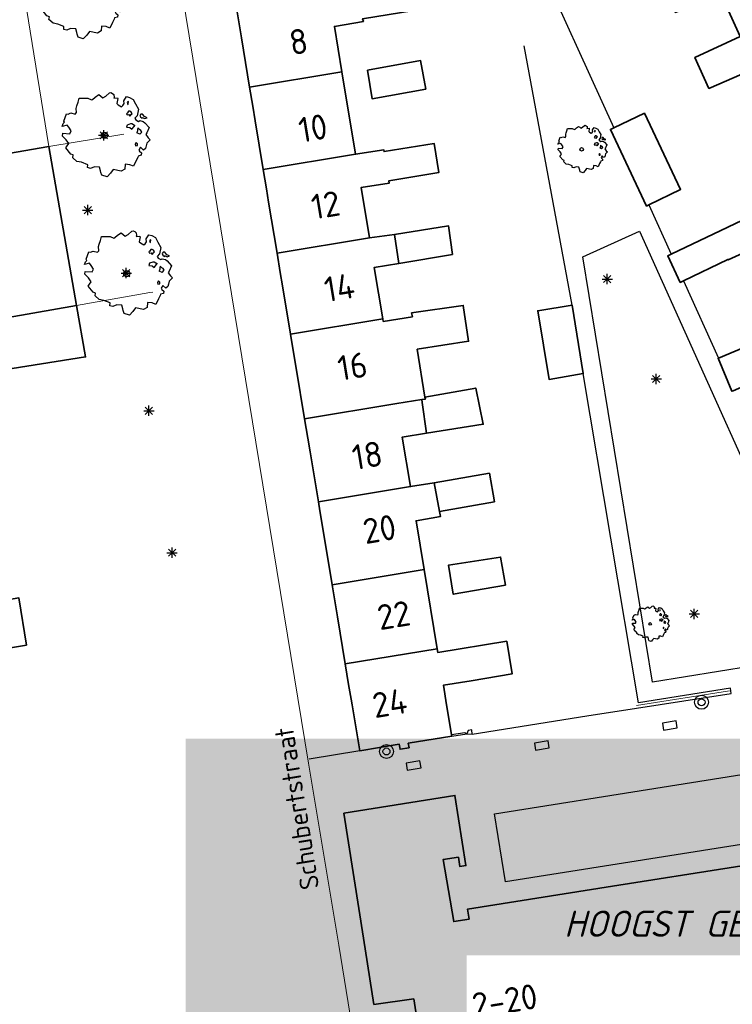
# Model space of a CAD drawing. Header units: metres. Extents: x 152391 to 157968, y 462336 to 467280.
# Tile 509 of 656: x 156225 to 156276, y 462979 to 463049. Entities that reach past the tile are written whole.
import ezdxf
from ezdxf.enums import TextEntityAlignment as Align

# ---------------------------------------------------------------- set-up
doc = ezdxf.new("R2010")
doc.units = ezdxf.units.M
doc.header["$LTSCALE"] = 0.75
doc.layers.get('0').update_dxf_attribs({"lineweight": 25})
for name, color, linetype, lineweight in [('B-GV-GR-BOOM-S', 252, 'Continuous', 25), ('B-RO-GR-BEPLANTING_CULTUUR_BOSPLANTSOEN-GV', 251, 'Continuous', 18), ('B-RO-IE-TERREINAFSCHEIDING_KUNSTMATIG_HEKWERK-G', 251, 'IE-TERREINAFSCHEIDING-KUNSTMATIG', 18), ('B-RO-OG-BEBOUWING-GV', 6, 'Continuous', 35), ('B-RO-OG-BEBOUWING-T18', 1, 'Continuous', 18), ('B-RO-VH-VERHARDING_TEGEL-GV', 251, 'Continuous', 18), ('B-WE-OG-TOPOGRAFIE-T18', 1, 'Continuous', 18), ('N-OI-WH-T25', 2, 'Continuous', 25)]:
    doc.layers.add(name, color=color, linetype=linetype, lineweight=lineweight)
for name, color, linetype in [('S07_STRAATKOLK', 251, 'Continuous'), ('TOPO1', 251, 'Continuous'), ('TOPO_BOOM', 251, 'Continuous'), ('TOPO_LICHTMAST', 251, 'Continuous')]:
    doc.layers.add(name, color=color, linetype=linetype)
doc.layers.add('X-XX-AL-TEKENBLAD_HULPLIJN-G', color=7, linetype='Continuous', lineweight=18, plot=False)
doc.styles.add('ARIAL', font='arialbd.ttf')
doc.styles.add('NLCS-ISO-M200-T18', font='NLCS-ISO.ttf', dxfattribs={"height": 360})
doc.styles.add('NLCS-ISO-M500-T18_CURSIEF', font='NLCS-ISO.ttf', dxfattribs={"oblique": 15, "height": 0.9})
doc.linetypes.add('IE-TERREINAFSCHEIDING-KUNSTMATIG', pattern='A,4,[82,NLCS.SHX,S=0.75,R=90,X=0,Y=0],4,-2', length=10)

# ---------------------------------------------------------------- blocks, each defined once
blk = doc.blocks.new('Q26')
at = {"color": 0, "linetype": 'ByBlock'}
for p, q in [((-0.37, 0), (0.37, 0)), ((0.262, -0.262), (-0.261, 0.261)), ((0, -0.37), (0, 0.37))]:
    blk.add_line(p, q, dxfattribs=at)
blk.add_lwpolyline([(-0.261, -0.261), (0, 0), (0.261, 0.261)], dxfattribs=at)
blk = doc.blocks.new('Q21')
at = {"color": 0, "linetype": 'ByBlock'}
for radius in [0.5, 0.25]:
    blk.add_circle((0, 0), radius, dxfattribs=at)
blk = doc.blocks.new('S07')
at = {"color": 0, "linetype": 'ByBlock'}
blk.add_lwpolyline([(-0.5, -0.25), (0.5, -0.25), (0.5, 0.25), (-0.5, 0.25), (-0.5, -0.25)], dxfattribs=at)
blk = doc.blocks.new('SGR-BOOM_21_30')
at = {"linetype": 'Continuous'}
for p, q in [((-1.051, 1.335), (-1.016, 1.499)), ((-1.016, 1.499), (-0.668, 1.499)), ((-0.668, 1.499), (-0.516, 1.433)), ((-0.516, 1.433), (-0.47, 1.45)), ((-0.47, 1.45), (-0.365, 1.548)), ((-0.365, 1.548), (-0.226, 1.647)), ((-0.226, 1.647), (-0.133, 1.581)), ((-0.133, 1.581), (-0.063, 1.515)), ((-0.063, 1.515), (0.065, 1.581)), ((0.065, 1.581), (0.205, 1.712)), ((0.205, 1.712), (0.263, 1.729)), ((0.263, 1.729), (0.333, 1.696)), ((0.333, 1.696), (0.391, 1.647)), ((0.402, 1.532), (0.379, 1.499)), ((0.379, 1.499), (0.53, 1.515)), ((0.391, 1.647), (0.402, 1.532)), ((0.542, 1.483), (0.507, 1.285)), ((0.53, 1.515), (0.542, 1.483)), ((0.786, 1.4), (0.891, 1.565)), ((0.891, 1.565), (1.019, 1.532)), ((1.019, 1.532), (1.158, 1.45)), ((1.158, 1.45), (1.251, 1.269)), ((-1.633, 0.579), (-1.528, 0.875)), ((-1.528, 0.875), (-1.458, 0.858)), ((-1.458, 0.858), (-1.342, 0.908)), ((-1.342, 0.908), (-1.179, 0.858)), ((-1.179, 0.858), (-1.121, 0.924)), ((-1.133, 1.088), (-1.109, 1.187)), ((-1.121, 0.924), (-1.133, 1.088)), ((-1.109, 1.187), (-1.051, 1.335)), ((0.507, 1.285), (0.565, 1.236)), ((0.565, 1.236), (0.693, 1.154)), ((0.693, 1.154), (0.751, 1.203)), ((0.751, 1.203), (0.798, 1.285)), ((0.798, 1.285), (0.786, 1.4)), ((0.937, 0.908), (0.891, 0.875)), ((0.891, 0.875), (0.926, 0.825)), ((0.972, 1.368), (0.926, 1.335)), ((0.926, 1.335), (0.949, 1.253)), ((0.926, 0.825), (0.984, 0.842)), ((0.972, 0.973), (0.937, 0.908)), ((0.949, 1.253), (0.961, 1.236)), ((0.961, 1.269), (0.972, 1.368)), ((1.03, 0.973), (0.972, 0.973)), ((0.984, 0.842), (1.03, 0.776)), ((1.077, 0.94), (1.03, 0.973)), ((1.03, 0.776), (1.077, 0.842)), ((1.124, 0.875), (1.077, 0.94)), ((1.077, 0.842), (1.124, 0.875)), ((1.321, 0.793), (1.228, 0.694)), ((1.251, 1.269), (1.379, 1.055)), ((1.379, 1.055), (1.321, 0.793)), ((1.472, 0.858), (1.438, 0.809)), ((1.438, 0.809), (1.461, 0.743)), ((1.461, 0.743), (1.531, 0.694)), ((1.542, 0.858), (1.472, 0.858)), ((1.531, 0.727), (1.635, 0.678)), ((1.531, 0.694), (1.542, 0.727)), ((1.624, 0.76), (1.542, 0.858)), ((1.728, 0.71), (1.624, 0.76)), ((1.635, 0.678), (1.728, 0.71)), ((-1.703, 0.365), (-1.656, 0.48)), ((-1.493, 0.415), (-1.703, 0.365)), ((-1.679, -0.029), (-1.668, 0.086)), ((-1.668, 0.086), (-1.389, 0.07)), ((-1.656, 0.48), (-1.598, 0.53)), ((-1.598, 0.53), (-1.633, 0.579)), ((-1.423, 0.333), (-1.493, 0.415)), ((-1.33, 0.185), (-1.423, 0.333)), ((-1.389, 0.07), (-1.33, 0.185)), ((0.926, 0.415), (0.891, 0.333)), ((0.891, 0.333), (1.03, 0.316)), ((1.054, 0.464), (0.926, 0.415)), ((1.03, 0.316), (1.112, 0.251)), ((1.112, 0.464), (1.054, 0.464)), ((1.217, 0.398), (1.112, 0.464)), ((1.112, 0.251), (1.205, 0.365)), ((1.205, 0.365), (1.24, 0.415)), ((1.228, 0.694), (1.275, 0.628)), ((1.275, 0.628), (1.379, 0.563)), ((1.344, 0.185), (1.31, 0.103)), ((1.434, 0.049), (1.31, 0.103)), ((1.356, 0.3), (1.344, 0.234)), ((1.344, 0.234), (1.344, 0.185)), ((1.426, 0.234), (1.356, 0.3)), ((1.379, 0.563), (1.438, 0.595)), ((1.472, 0.201), (1.426, 0.234)), ((1.434, 0.049), (1.507, 0.136)), ((1.438, 0.595), (1.565, 0.563)), ((1.507, 0.136), (1.472, 0.201)), ((1.565, 0.563), (1.635, 0.513)), ((1.635, 0.513), (1.81, 0.316)), ((1.717, 0.103), (1.67, 0.037)), ((1.67, 0.037), (1.763, -0.094)), ((1.81, 0.316), (1.717, 0.103)), ((-1.54, -0.177), (-1.679, -0.029)), ((-1.551, -0.505), (-1.493, -0.423)), ((-1.354, -0.752), (-1.551, -0.505)), ((-1.435, -0.324), (-1.54, -0.177)), ((-1.493, -0.423), (-1.435, -0.324)), ((1.286, -0.292), (1.24, -0.357)), ((1.24, -0.357), (1.251, -0.423)), ((1.263, -0.423), (1.333, -0.407)), ((1.333, -0.341), (1.286, -0.292)), ((1.333, -0.407), (1.333, -0.341)), ((1.461, -0.472), (1.391, -0.587)), ((1.391, -0.587), (1.426, -0.637)), ((1.426, -0.637), (1.496, -0.702)), ((1.577, -0.587), (1.461, -0.472)), ((1.496, -0.702), (1.484, -0.801)), ((1.658, -0.522), (1.577, -0.587)), ((1.682, -0.423), (1.658, -0.522)), ((1.717, -0.308), (1.682, -0.423)), ((1.845, -0.177), (1.717, -0.308)), ((1.763, -0.094), (1.845, -0.177)), ((-1.249, -0.784), (-1.354, -0.752)), ((-1.272, -0.899), (-1.249, -0.784)), ((-1.109, -1.047), (-1.272, -0.899)), ((-0.912, -1.08), (-1.109, -1.047)), ((-0.668, -1.179), (-0.912, -1.08)), ((-0.679, -1.294), (-0.668, -1.179)), ((-0.551, -1.326), (-0.679, -1.294)), ((-0.4, -1.261), (-0.551, -1.326)), ((-0.191, -1.277), (-0.4, -1.261)), ((-0.156, -1.425), (-0.191, -1.277)), ((0.356, -1.376), (0.251, -1.524)), ((0.682, -1.441), (0.356, -1.376)), ((0.833, -1.359), (0.682, -1.441)), ((0.844, -1.162), (0.833, -1.359)), ((1.03, -1.179), (0.844, -1.162)), ((1.182, -1.244), (1.03, -1.179)), ((1.286, -1.014), (1.182, -1.244)), ((1.356, -0.883), (1.286, -1.014)), ((1.368, -0.834), (1.356, -0.883)), ((1.484, -0.801), (1.368, -0.834)), ((-0.133, -1.491), (-0.156, -1.425)), ((-0.098, -1.606), (-0.133, -1.491)), ((0.112, -1.671), (-0.098, -1.606)), ((0.251, -1.524), (0.112, -1.671))]:
    blk.add_line(p, q, dxfattribs=at)
blk.add_circle((0, 0), 0.126, dxfattribs=at)
blk = doc.blocks.new('SGR-BOOM_50_100')
at = {"linetype": 'Continuous'}
for p, q in [((-0.649, 2.752), (-0.401, 2.928)), ((-0.401, 2.928), (-0.236, 2.811)), ((0.116, 2.811), (0.364, 3.044)), ((0.364, 3.044), (0.467, 3.074)), ((0.467, 3.074), (0.591, 3.015)), ((0.591, 3.015), (0.695, 2.928)), ((0.695, 2.928), (0.715, 2.723)), ((-1.972, 2.11), (-1.869, 2.373)), ((-1.869, 2.373), (-1.807, 2.665)), ((-1.807, 2.665), (-1.187, 2.665)), ((-1.187, 2.665), (-0.918, 2.548)), ((-0.918, 2.548), (-0.835, 2.577)), ((-0.835, 2.577), (-0.649, 2.752)), ((-0.236, 2.811), (-0.112, 2.694)), ((-0.112, 2.694), (0.116, 2.811)), ((0.715, 2.723), (0.674, 2.665)), ((0.674, 2.665), (0.943, 2.694)), ((0.964, 2.636), (0.902, 2.285)), ((0.902, 2.285), (1.005, 2.198)), ((0.943, 2.694), (0.964, 2.636)), ((1.005, 2.198), (1.232, 2.052)), ((1.232, 2.052), (1.336, 2.139)), ((1.336, 2.139), (1.418, 2.285)), ((1.398, 2.49), (1.584, 2.782)), ((1.418, 2.285), (1.398, 2.49)), ((1.584, 2.782), (1.811, 2.723)), ((1.729, 2.431), (1.646, 2.373)), ((1.646, 2.373), (1.687, 2.227)), ((1.687, 2.227), (1.708, 2.198)), ((1.708, 2.256), (1.729, 2.431)), ((1.811, 2.723), (2.059, 2.577)), ((2.059, 2.577), (2.225, 2.256)), ((2.225, 2.256), (2.452, 1.876)), ((-2.903, 1.029), (-2.717, 1.555)), ((-2.717, 1.555), (-2.593, 1.526)), ((-2.593, 1.526), (-2.386, 1.613)), ((-2.386, 1.613), (-2.096, 1.526)), ((-2.096, 1.526), (-1.993, 1.643)), ((-2.014, 1.935), (-1.972, 2.11)), ((-1.993, 1.643), (-2.014, 1.935)), ((1.667, 1.613), (1.584, 1.555)), ((1.584, 1.555), (1.646, 1.467)), ((1.646, 1.467), (1.749, 1.497)), ((1.729, 1.73), (1.667, 1.613)), ((1.832, 1.73), (1.729, 1.73)), ((1.749, 1.497), (1.832, 1.38)), ((1.915, 1.672), (1.832, 1.73)), ((1.832, 1.38), (1.915, 1.497)), ((1.997, 1.555), (1.915, 1.672)), ((1.915, 1.497), (1.997, 1.555)), ((2.452, 1.876), (2.349, 1.409)), ((2.618, 1.526), (2.556, 1.438)), ((2.556, 1.438), (2.597, 1.321)), ((2.742, 1.526), (2.618, 1.526)), ((2.886, 1.351), (2.742, 1.526)), ((-3.027, 0.65), (-2.944, 0.854)), ((-2.655, 0.737), (-3.027, 0.65)), ((-2.944, 0.854), (-2.841, 0.942)), ((-2.841, 0.942), (-2.903, 1.029)), ((-2.531, 0.591), (-2.655, 0.737)), ((1.646, 0.737), (1.584, 0.591)), ((1.873, 0.825), (1.646, 0.737)), ((1.977, 0.825), (1.873, 0.825)), ((2.163, 0.708), (1.977, 0.825)), ((2.142, 0.65), (2.204, 0.737)), ((2.349, 1.409), (2.183, 1.234)), ((2.183, 1.234), (2.266, 1.117)), ((2.266, 1.117), (2.452, 1)), ((2.452, 1), (2.556, 1.059)), ((2.556, 1.059), (2.783, 1)), ((2.597, 1.321), (2.721, 1.234)), ((2.721, 1.292), (2.907, 1.205)), ((2.721, 1.234), (2.742, 1.292)), ((2.783, 1), (2.907, 0.913)), ((3.072, 1.263), (2.886, 1.351)), ((2.907, 1.205), (3.072, 1.263)), ((2.907, 0.913), (3.217, 0.562)), ((-2.985, -0.051), (-2.965, 0.153)), ((-2.965, 0.153), (-2.469, 0.124)), ((-2.365, 0.329), (-2.531, 0.591)), ((-2.469, 0.124), (-2.365, 0.329)), ((1.584, 0.591), (1.832, 0.562)), ((1.832, 0.562), (1.977, 0.445)), ((1.977, 0.445), (2.142, 0.65)), ((2.39, 0.329), (2.328, 0.183)), ((2.549, 0.087), (2.328, 0.183)), ((2.411, 0.533), (2.39, 0.416)), ((2.39, 0.416), (2.39, 0.329)), ((2.535, 0.416), (2.411, 0.533)), ((2.618, 0.358), (2.535, 0.416)), ((2.549, 0.087), (2.68, 0.241)), ((2.68, 0.241), (2.618, 0.358)), ((3.052, 0.183), (2.969, 0.066)), ((2.969, 0.066), (3.135, -0.168)), ((3.217, 0.562), (3.052, 0.183)), ((-2.737, -0.314), (-2.985, -0.051)), ((-2.551, -0.577), (-2.737, -0.314)), ((-2.655, -0.752), (-2.551, -0.577)), ((2.287, -0.518), (2.204, -0.635)), ((2.204, -0.635), (2.225, -0.752)), ((2.37, -0.606), (2.287, -0.518)), ((2.37, -0.723), (2.37, -0.606)), ((3.052, -0.548), (2.99, -0.752)), ((3.279, -0.314), (3.052, -0.548)), ((3.135, -0.168), (3.279, -0.314)), ((-2.758, -0.898), (-2.655, -0.752)), ((-2.407, -1.336), (-2.758, -0.898)), ((-2.22, -1.394), (-2.407, -1.336)), ((-2.262, -1.599), (-2.22, -1.394)), ((2.245, -0.752), (2.37, -0.723)), ((2.597, -0.84), (2.473, -1.044)), ((2.473, -1.044), (2.535, -1.132)), ((2.535, -1.132), (2.659, -1.248)), ((2.804, -1.044), (2.597, -0.84)), ((2.659, -1.248), (2.638, -1.424)), ((2.948, -0.927), (2.804, -1.044)), ((2.99, -0.752), (2.948, -0.927)), ((-1.972, -1.862), (-2.262, -1.599)), ((-1.621, -1.92), (-1.972, -1.862)), ((-1.187, -2.095), (-1.621, -1.92)), ((-1.207, -2.3), (-1.187, -2.095)), ((1.501, -2.066), (1.48, -2.417)), ((1.832, -2.095), (1.501, -2.066)), ((2.101, -2.212), (1.832, -2.095)), ((2.287, -1.803), (2.101, -2.212)), ((2.411, -1.57), (2.287, -1.803)), ((2.432, -1.482), (2.411, -1.57)), ((2.638, -1.424), (2.432, -1.482)), ((-0.98, -2.358), (-1.207, -2.3)), ((-0.711, -2.241), (-0.98, -2.358)), ((-0.339, -2.271), (-0.711, -2.241)), ((-0.277, -2.533), (-0.339, -2.271)), ((-0.236, -2.65), (-0.277, -2.533)), ((-0.174, -2.855), (-0.236, -2.65)), ((0.447, -2.709), (0.199, -2.971)), ((0.633, -2.446), (0.447, -2.709)), ((1.212, -2.563), (0.633, -2.446)), ((1.48, -2.417), (1.212, -2.563)), ((0.199, -2.971), (-0.174, -2.855))]:
    blk.add_line(p, q, dxfattribs=at)
blk.add_circle((0, 0), 0.225, dxfattribs=at)
blk = doc.blocks.new('SGR-BOOM_0_20')
at = {"linetype": 'Continuous'}
for p, q in [((-0.85, 0.816), (-0.832, 0.89)), ((-0.841, 0.693), (-0.85, 0.816)), ((-0.832, 0.89), (-0.788, 1.001)), ((-0.788, 1.001), (-0.762, 1.124)), ((-0.762, 1.124), (-0.501, 1.124)), ((-0.501, 1.124), (-0.387, 1.075)), ((-0.387, 1.075), (-0.352, 1.087)), ((-0.352, 1.087), (-0.274, 1.161)), ((-0.274, 1.161), (-0.169, 1.235)), ((-0.169, 1.235), (-0.099, 1.186)), ((-0.099, 1.186), (-0.047, 1.137)), ((-0.047, 1.137), (0.049, 1.186)), ((0.049, 1.186), (0.154, 1.284)), ((0.154, 1.284), (0.197, 1.297)), ((0.197, 1.297), (0.25, 1.272)), ((0.25, 1.272), (0.293, 1.235)), ((0.302, 1.149), (0.284, 1.124)), ((0.284, 1.124), (0.398, 1.137)), ((0.293, 1.235), (0.302, 1.149)), ((0.407, 1.112), (0.38, 0.964)), ((0.38, 0.964), (0.424, 0.927)), ((0.398, 1.137), (0.407, 1.112)), ((0.424, 0.927), (0.52, 0.865)), ((0.52, 0.865), (0.564, 0.902)), ((0.564, 0.902), (0.598, 0.964)), ((0.59, 1.05), (0.668, 1.173)), ((0.598, 0.964), (0.59, 1.05)), ((0.668, 1.173), (0.764, 1.149)), ((0.729, 1.026), (0.694, 1.001)), ((0.694, 1.001), (0.712, 0.939)), ((0.729, 0.73), (0.703, 0.681)), ((0.712, 0.939), (0.721, 0.927)), ((0.721, 0.952), (0.729, 1.026)), ((0.773, 0.73), (0.729, 0.73)), ((0.764, 1.149), (0.869, 1.087)), ((0.808, 0.705), (0.773, 0.73)), ((0.869, 1.087), (0.939, 0.952)), ((0.939, 0.952), (1.035, 0.792)), ((1.035, 0.792), (0.991, 0.594)), ((-1.277, 0.274), (-1.242, 0.36)), ((-1.12, 0.311), (-1.277, 0.274)), ((-1.259, -0.022), (-1.251, 0.065)), ((-1.251, 0.065), (-1.041, 0.052)), ((-1.242, 0.36), (-1.198, 0.397)), ((-1.225, 0.434), (-1.146, 0.656)), ((-1.198, 0.397), (-1.225, 0.434)), ((-1.146, 0.656), (-1.094, 0.644)), ((-1.068, 0.249), (-1.12, 0.311)), ((-1.094, 0.644), (-1.007, 0.681)), ((-0.998, 0.139), (-1.068, 0.249)), ((-1.041, 0.052), (-0.998, 0.139)), ((-1.007, 0.681), (-0.884, 0.644)), ((-0.884, 0.644), (-0.841, 0.693)), ((0.703, 0.681), (0.668, 0.656)), ((0.668, 0.656), (0.694, 0.619)), ((0.694, 0.311), (0.668, 0.249)), ((0.668, 0.249), (0.773, 0.237)), ((0.694, 0.619), (0.738, 0.631)), ((0.79, 0.348), (0.694, 0.311)), ((0.738, 0.631), (0.773, 0.582)), ((0.773, 0.582), (0.808, 0.631)), ((0.773, 0.237), (0.834, 0.188)), ((0.834, 0.348), (0.79, 0.348)), ((0.843, 0.656), (0.808, 0.705)), ((0.808, 0.631), (0.843, 0.656)), ((0.912, 0.299), (0.834, 0.348)), ((0.834, 0.188), (0.904, 0.274)), ((0.904, 0.274), (0.93, 0.311)), ((0.991, 0.594), (0.921, 0.521)), ((0.921, 0.521), (0.956, 0.471)), ((0.956, 0.471), (1.035, 0.422)), ((1.008, 0.139), (0.982, 0.077)), ((1.075, 0.037), (0.982, 0.077)), ((1.017, 0.225), (1.008, 0.176)), ((1.008, 0.176), (1.008, 0.139)), ((1.069, 0.176), (1.017, 0.225)), ((1.035, 0.422), (1.078, 0.447)), ((1.104, 0.151), (1.069, 0.176)), ((1.075, 0.037), (1.13, 0.102)), ((1.104, 0.644), (1.078, 0.607)), ((1.078, 0.607), (1.096, 0.557)), ((1.078, 0.447), (1.174, 0.422)), ((1.096, 0.557), (1.148, 0.521)), ((1.157, 0.644), (1.104, 0.644)), ((1.13, 0.102), (1.104, 0.151)), ((1.148, 0.545), (1.226, 0.508)), ((1.148, 0.521), (1.157, 0.545)), ((1.218, 0.57), (1.157, 0.644)), ((1.174, 0.422), (1.226, 0.385)), ((1.296, 0.533), (1.218, 0.57)), ((1.226, 0.508), (1.296, 0.533)), ((1.226, 0.385), (1.357, 0.237)), ((1.287, 0.077), (1.253, 0.028)), ((1.253, 0.028), (1.322, -0.071)), ((1.357, 0.237), (1.287, 0.077)), ((-1.155, -0.132), (-1.259, -0.022)), ((-1.164, -0.379), (-1.12, -0.317)), ((-1.015, -0.564), (-1.164, -0.379)), ((-1.076, -0.243), (-1.155, -0.132)), ((-1.12, -0.317), (-1.076, -0.243)), ((-0.937, -0.588), (-1.015, -0.564)), ((-0.954, -0.675), (-0.937, -0.588)), ((-0.832, -0.785), (-0.954, -0.675)), ((0.965, -0.219), (0.93, -0.268)), ((0.93, -0.268), (0.939, -0.317)), ((0.947, -0.317), (1, -0.305)), ((1, -0.256), (0.965, -0.219)), ((1.017, -0.662), (0.965, -0.761)), ((1, -0.305), (1, -0.256)), ((1.026, -0.625), (1.017, -0.662)), ((1.113, -0.601), (1.026, -0.625)), ((1.096, -0.354), (1.043, -0.44)), ((1.043, -0.44), (1.069, -0.477)), ((1.069, -0.477), (1.122, -0.527)), ((1.183, -0.44), (1.096, -0.354)), ((1.122, -0.527), (1.113, -0.601)), ((1.244, -0.391), (1.183, -0.44)), ((1.261, -0.317), (1.244, -0.391)), ((1.287, -0.231), (1.261, -0.317)), ((1.383, -0.132), (1.287, -0.231)), ((1.322, -0.071), (1.383, -0.132)), ((-0.684, -0.81), (-0.832, -0.785)), ((-0.501, -0.884), (-0.684, -0.81)), ((-0.509, -0.97), (-0.501, -0.884)), ((-0.413, -0.995), (-0.509, -0.97)), ((-0.3, -0.946), (-0.413, -0.995)), ((-0.143, -0.958), (-0.3, -0.946)), ((-0.117, -1.069), (-0.143, -0.958)), ((-0.099, -1.118), (-0.117, -1.069)), ((-0.073, -1.204), (-0.099, -1.118)), ((0.084, -1.254), (-0.073, -1.204)), ((0.188, -1.143), (0.084, -1.254)), ((0.267, -1.032), (0.188, -1.143)), ((0.511, -1.081), (0.267, -1.032)), ((0.625, -1.019), (0.511, -1.081)), ((0.633, -0.872), (0.625, -1.019)), ((0.773, -0.884), (0.633, -0.872)), ((0.886, -0.933), (0.773, -0.884)), ((0.965, -0.761), (0.886, -0.933))]:
    blk.add_line(p, q, dxfattribs=at)
blk.add_circle((0, 0), 0.0948, dxfattribs=at)

msp = doc.modelspace()

# ---------------------------------------------------------------- linework, layer by layer
at = {"layer": 'B-RO-GR-BEPLANTING_CULTUUR_BOSPLANTSOEN-GV'}
for points in [[(156226.125, 463080.037), (156226.125, 463080.037), (156226.035, 463080.022), (156225.122, 463079.873), (156226.983, 463068.812), (156224.304, 463068.325), (156222.776, 463068.064), (156227.324, 463040.012), (156232.704, 463040.89)], [(156232.704, 463040.89), (156227.324, 463040.012), (156229.312, 463028.625), (156234.565, 463029.542)], [(156234.565, 463029.542), (156234.781, 463029.58)]]:
    msp.add_lwpolyline(points, dxfattribs=at)
at = {"layer": 'B-RO-IE-TERREINAFSCHEIDING_KUNSTMATIG_HEKWERK-G'}
msp.add_lwpolyline([(156269.427, 462999.965), (156276.093, 463001.001)], dxfattribs=at)
at = {"layer": 'B-RO-OG-BEBOUWING-GV'}
for points in [[(156278.074, 463045.666), (156277.956, 463045.928), (156280.048, 463046.988), (156286.043, 463049.72), (156285.562, 463050.775), (156285.127, 463051.731), (156283.51, 463055.278), (156277.518, 463052.547), (156272.025, 463050.047), (156272.22, 463049.618), (156275.413, 463051.054), (156276.858, 463047.877), (156273.614, 463046.384), (156274.614, 463044.168)], [(156247.365, 463051.191), (156240.737, 463050.09), (156240.952, 463048.794), (156241.12, 463047.782), (156241.706, 463044.252), (156248.329, 463045.356), (156247.793, 463048.605), (156249.862, 463048.967), (156249.808, 463049.156), (156253.484, 463049.75), (156253.079, 463052.318), (156249.376, 463051.697), (156249.43, 463051.481), (156247.372, 463051.151)], [(156250.164, 463045.486), (156250.483, 463043.432), (156254.328, 463044.119), (156253.957, 463046.159)], [(156242.685, 463038.352), (156249.305, 463039.45), (156248.329, 463045.356), (156241.706, 463044.252), (156241.931, 463042.896), (156242.105, 463041.848)], [(156285.05, 463036.001), (156291.048, 463038.735), (156290.553, 463039.821), (156290.101, 463040.814), (156288.465, 463044.404), (156282.469, 463041.671), (156282.561, 463041.469), (156284.093, 463038.102), (156271.917, 463032.302), (156271.673, 463032.185), (156272.564, 463030.266), (156272.792, 463030.377), (156275.985, 463031.921), (156276.003, 463031.882)], [(156270.319, 463035.818), (156272.586, 463036.928), (156269.993, 463042.388), (156267.807, 463041.344), (156267.56, 463041.226), (156270.154, 463035.739)], [(156229.312, 463028.625), (156227.324, 463040.012), (156221.127, 463038.943), (156223.025, 463027.527)], [(156249.305, 463039.45), (156242.685, 463038.352), (156242.915, 463036.963), (156243.074, 463036.007), (156243.678, 463032.368), (156250.293, 463033.471), (156249.7, 463037.059), (156251.714, 463037.392), (156251.687, 463037.554), (156255.269, 463038.146), (156254.925, 463040.23), (156251.343, 463039.638), (156251.321, 463039.773)], [(156252.087, 463033.711), (156252.403, 463031.633), (156256.245, 463032.272), (156255.965, 463034.317)], [(156243.678, 463032.368), (156243.908, 463030.984), (156244.066, 463030.033), (156244.642, 463026.559), (156251.254, 463027.656), (156250.645, 463031.341), (156252.403, 463031.633), (156252.087, 463033.711), (156250.293, 463033.471)], [(156223.025, 463027.527), (156223.623, 463023.929), (156229.957, 463024.933), (156229.312, 463028.625)], [(156251.254, 463027.656), (156244.642, 463026.559), (156244.885, 463025.097), (156245.046, 463024.13), (156245.65, 463020.485), (156252.257, 463021.586), (156254.046, 463021.874), (156254.305, 463021.913), (156254.265, 463022.053), (156253.725, 463025.486), (156257.401, 463026.053), (156257.023, 463028.62), (156253.32, 463028.081), (156253.374, 463027.81), (156251.283, 463027.479)], [(156264.81, 463028.645), (156262.353, 463028.24), (156263.164, 463023.323), (156265.62, 463023.733)], [(156276.365, 463022.506), (156278.6, 463023.493), (156281.276, 463024.817), (156280.277, 463026.79), (156277.817, 463025.574), (156277.682, 463025.845), (156275.303, 463024.852), (156275.276, 463024.841), (156276.262, 463022.467)], [(156254.076, 463021.675), (156254.373, 463019.459), (156258.454, 463020.107), (156257.914, 463022.701), (156254.265, 463022.053), (156254.305, 463021.913), (156254.046, 463021.874)], [(156246.637, 463014.543), (156253.239, 463015.644), (156252.653, 463019.186), (156254.373, 463019.459), (156254.076, 463021.675), (156254.046, 463021.874), (156252.257, 463021.586), (156245.65, 463020.485), (156245.877, 463019.119), (156246.04, 463018.138)], [(156254.925, 463015.906), (156255.312, 463013.853), (156259.252, 463014.556), (156258.895, 463016.599)], [(156253.239, 463015.644), (156246.637, 463014.543), (156246.741, 463013.916), (156246.905, 463012.925), (156247.623, 463008.602), (156254.221, 463009.701), (156253.644, 463013.193), (156255.394, 463013.505), (156255.312, 463013.853), (156254.925, 463015.906)], [(156260.047, 463008.583), (156259.696, 463010.59), (156255.954, 463010.005), (156256.301, 463007.928)], [(156254.221, 463009.701), (156247.623, 463008.602), (156247.838, 463007.309), (156248.005, 463006.303), (156248.564, 463002.933), (156255.158, 463004.027)], [(156219.18, 463006.621), (156219.71, 463003.275), (156225.717, 463004.281), (156225.18, 463007.666)], [(156249.597, 462996.711), (156252.436, 462997.182), (156252.495, 462996.825), (156253.132, 462996.93), (156253.079, 462997.255), (156256.193, 462997.771), (156256.175, 462997.88), (156255.824, 463000), (156255.591, 463001.407), (156257.581, 463001.736), (156260.52, 463002.222), (156260.133, 463004.559), (156255.205, 463003.744), (156255.158, 463004.027), (156248.564, 463002.933), (156248.807, 463001.468), (156248.983, 463000.41), (156249.051, 463000)], [(156248.472, 462992.255), (156249.875, 462983.291), (156250.622, 462978.542), (156253.468, 462978.937), (156254.267, 462973.845), (156258.958, 462974.586), (156289.196, 462979.364), (156287.499, 462990.082), (156285.339, 462989.774), (156267.703, 462987.004), (156257.326, 462985.375), (156257.439, 462984.654), (156256.333, 462984.48), (156255.573, 462988.919), (156256.671, 462989.091), (156256.776, 462988.42), (156257.211, 462988.488), (156256.42, 462993.518)]]:
    msp.add_lwpolyline(points, close=True, dxfattribs=at)
at = {"layer": 'B-RO-VH-VERHARDING_TEGEL-GV'}
msp.add_lwpolyline([(156250.488, 462968.033), (156248.093, 462982.786), (156245.92, 462995.837), (156234.363, 463066.297), (156233.497, 463071.497)], dxfattribs=at)
at = {"layer": 'TOPO1'}
for p, q in [((156264.81, 463028.645), (156261.39, 463047.231)), ((156270.319, 463035.818), (156271.917, 463032.302)), ((156272.792, 463030.377), (156275.303, 463024.852)), ((156256.193, 462997.771), (156257.272, 462997.919)), ((156257.272, 462997.919), (156257.668, 462997.915)), ((156249.597, 462996.711), (156245.967, 462996.109))]:
    msp.add_line(p, q, dxfattribs=at)
for points in [[(156272.367, 463079.274), (156258.857, 463072.945), (156261.913, 463054.31), (156267.807, 463041.344)], [(156265.577, 463032.092), (156269.653, 463033.948), (156282.41, 463005.561), (156282.09, 463004.157), (156282.389, 463003.533), (156270.573, 463001.629), (156265.577, 463032.092)], [(156257.668, 462997.915), (156265.865, 462999.223), (156269.433, 462999.767), (156276.223, 463000.811), (156276.158, 463001.196), (156269.567, 463000.141), (156265.62, 463023.733)], [(156257.668, 462997.915), (156265.865, 462999.223), (156269.433, 462999.767), (156276.223, 463000.811), (156276.158, 463001.196), (156269.567, 463000.141), (156265.62, 463023.733)], [(156256.175, 462997.88), (156257.127, 462998.026), (156257.272, 462997.919)], [(156257.668, 462997.915), (156257.624, 462998.205), (156257.377, 462998.167), (156257.272, 462997.919)], [(156283.273, 462996.007), (156284.038, 462991.112), (156260.046, 462987.315), (156259.245, 462992.196), (156283.273, 462996.007)]]:
    msp.add_lwpolyline(points, dxfattribs=at)

# ---------------------------------------------------------------- block references
at = {"layer": 'B-GV-GR-BOOM-S', "transparency": 33554559}
for name, p in [('SGR-BOOM_50_100', (156229.6, 463050.7)), ('SGR-BOOM_50_100', (156231.3, 463040.8)), ('SGR-BOOM_21_30', (156265.5, 463039.8)), ('SGR-BOOM_50_100', (156232.9, 463030.9)), ('SGR-BOOM_0_20', (156270.4, 463005.8))]:
    msp.add_blockref(name, p, dxfattribs=at)
at = {"layer": 'S07_STRAATKOLK'}
for p, rotation in [((156271.82, 462998.526), 9.021208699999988), ((156262.652, 462997.093), 8.95564819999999), ((156253.461, 462995.658), 8.963750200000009)]:
    msp.add_blockref('S07', p, dxfattribs=dict(at, rotation=rotation))
at = {"layer": 'TOPO_BOOM'}
for p in [(156231.26, 463040.808), (156230.112, 463035.452), (156232.878, 463030.939), (156267.33, 463030.513), (156270.842, 463023.35), (156234.496, 463021.071), (156236.163, 463010.907), (156273.565, 463006.523)]:
    msp.add_blockref('Q26', p, dxfattribs=at)
at = {"layer": 'TOPO_LICHTMAST'}
for p in [(156274.088, 463000.191), (156251.517, 462996.664)]:
    msp.add_blockref('Q21', p, dxfattribs=at)

# ---------------------------------------------------------------- texts
at = {"layer": 'B-RO-OG-BEBOUWING-T18', "style": 'NLCS-ISO-M200-T18'}
for s, rotation, p in [('8', 9.4, (156245.217, 463047.528)), ('10', 9.4, (156246.247, 463041.323)), ('12', 9.4, (156247.16, 463035.816)), ('14', 9.4, (156248.141, 463029.908)), ('16', 9.4, (156249.079, 463024.259)), ('18', 9.4, (156250.138, 463017.877)), ('20', 9.4, (156251.015, 463012.594)), ('22', 9.4, (156252.04, 463006.424)), ('24', 9.4, (156251.747, 463000.135)), ('2-20', 9, (156259.987, 462978.798))]:
    msp.add_text(s, height=1.8, rotation=rotation, dxfattribs=at).set_placement(p, align=Align.MIDDLE)
at = {"layer": 'B-WE-OG-TOPOGRAFIE-T18', "style": 'NLCS-ISO-M200-T18'}
msp.add_text('Schubertstraat', height=1.35, rotation=99.3, dxfattribs=at).set_placement((156245.093, 462992.575), align=Align.MIDDLE)
at = {"layer": 'N-OI-WH-T25', "style": 'NLCS-ISO-M500-T18_CURSIEF', "oblique": 15}
msp.add_text('HOOGST GEMETEN GRONDWATERSTAND ca. +1.50', height=1.875, dxfattribs=at).set_placement((156291.487, 462982.825), align=Align.BOTTOM_CENTER)
at = {"layer": 'X-XX-AL-TEKENBLAD_HULPLIJN-G', "style": 'ARIAL'}
msp.add_text('B', height=100, dxfattribs=at).set_placement((156227.79, 462897.59))

doc.saveas('drawing.dxf')
